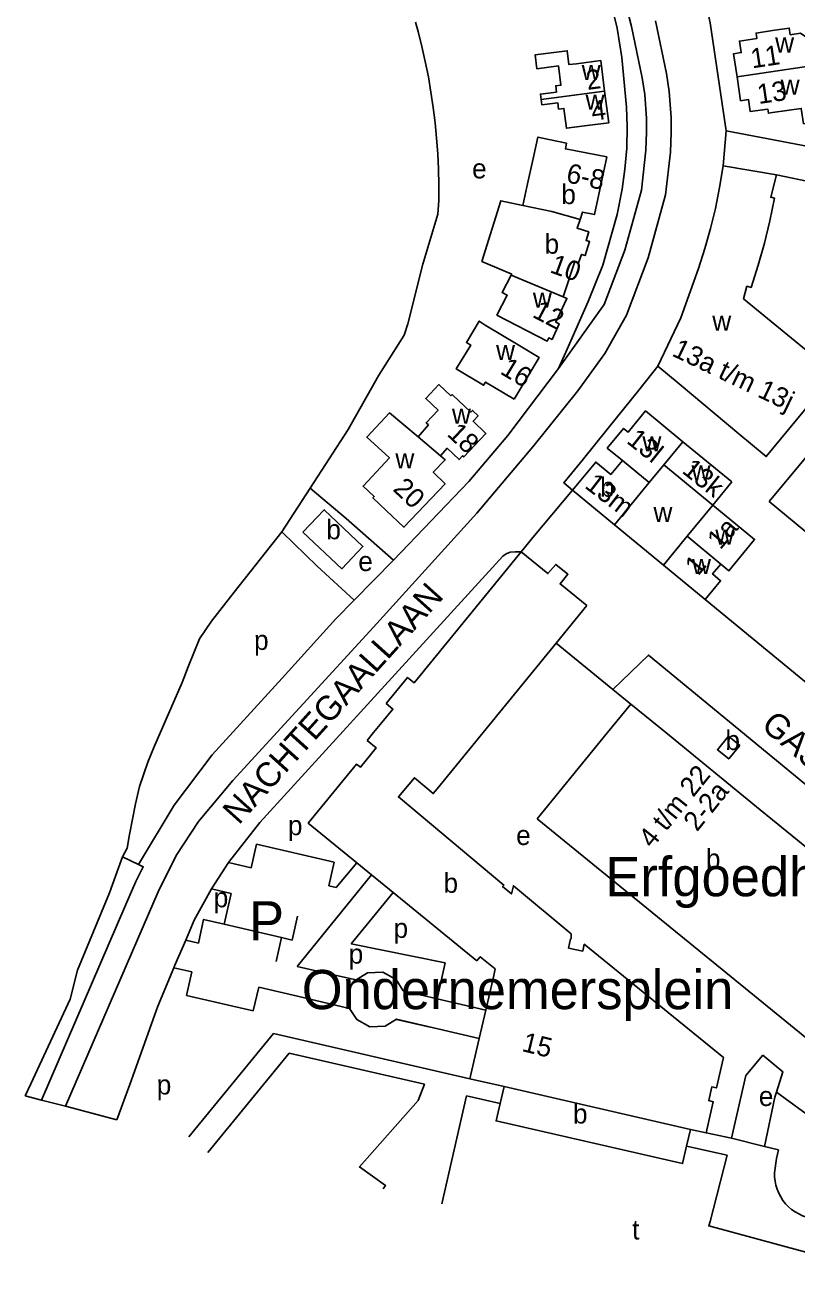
# Model space of a CAD drawing. Extents: x 161775 to 163181, y 382878 to 383925.
# Drawn here: x 161847.6 to 162004.9, y 383137.9 to 383394.4 of the extents above; entities that cross this region are included whole.
import ezdxf

# ---------------------------------------------------------------- set-up
doc = ezdxf.new("R2010")
doc.units = 0
for name, color, linetype in [('BLT_Basislijn', 7, 'Continuous'), ('BLT_Bebouwing', 7, 'Continuous'), ('BLT_Bebouwing_beschrifting', 7, 'Continuous'), ('BLT_Centroide', 7, 'Continuous'), ('BLT_Huisnummer', 7, 'Continuous'), ('BLT_Huisnummer_ tussenligend', 7, 'Continuous'), ('BLT_Huisnummer_reeks', 7, 'Continuous'), ('BLT_Onderdoorgang_en_onderverdeling', 7, 'Continuous'), ('BLT_Onderverdeling_panden', 7, 'Continuous'), ('BLT_Straatnaam', 7, 'Continuous'), ('BLT_Tekst_parkeren', 7, 'Continuous'), ('BLT_Vlakafsluiter', 7, 'Continuous')]:
    doc.layers.add(name, color=color, linetype=linetype)

msp = doc.modelspace()

# ---------------------------------------------------------------- linework, layer by layer
at = {"layer": 'BLT_Basislijn'}
for p, q in [((162000.79, 383363.85), (162008.6, 383362.24)), ((161976.63, 383324.81), (161972.97, 383320.21)), ((161972.97, 383320.21), (161966.47, 383312.12)), ((161966.47, 383312.12), (161961.17, 383305.53)), ((161905.67, 383299.91), (161899.91, 383291.02)), ((161922.7, 383285.22), (161914.66, 383277.06)), ((162025.01, 383245.29), (161986.24, 383277.16)), ((161967.44, 383258.8), (161955.87, 383268.26)), ((161971.08, 383255.83), (161967.44, 383258.8)), ((161889.05, 383223.52), (161895.45, 383231.66)), ((161893.65, 383222.42), (161894.75, 383227.24)), ((161894.75, 383227.24), (161910.61, 383223.54)), ((161889.05, 383223.52), (161893.65, 383222.42)), ((161910.61, 383223.54), (161909.52, 383218.75)), ((161911.02, 383218.38), (161915.23, 383223.44)), ((161903.07, 383202.31), (161918.22, 383221)), ((161885.56, 383218.12), (161889.62, 383217.17)), ((161889.62, 383217.17), (161888.19, 383210.89)), ((161909.52, 383218.75), (161911.02, 383218.38)), ((161914.09, 383206.87), (161922.63, 383217.4)), ((161882.06, 383211.71), (161880.33, 383207.66)), ((161903.14, 383212.53), (161902.06, 383207.67)), ((161888.19, 383210.89), (161899.85, 383208.18)), ((161899.85, 383208.18), (161898.77, 383203.31)), ((161899.85, 383208.18), (161902.06, 383207.67)), ((161933.21, 383203.04), (161914.09, 383206.87)), ((161877.87, 383202.03), (161881.57, 383201.16)), ((161903.07, 383202.31), (161909.23, 383200.88)), ((161933.21, 383203.04), (161931.61, 383195.68)), ((161881.57, 383201.16), (161880.45, 383196.39)), ((161909.23, 383200.88), (161915.08, 383199.53)), ((161880.45, 383196.39), (161894.05, 383193.25)), ((161894.05, 383193.25), (161895.22, 383198.03)), ((161904.24, 383195.93), (161895.22, 383198.03)), ((161931.61, 383195.68), (161924.65, 383197.3)), ((161856.75, 383195.58), (161848.74, 383178.35)), ((161913.74, 383193.73), (161904.24, 383195.93)), ((161941.49, 383193.38), (161931.61, 383195.68)), ((161923.28, 383191.49), (161930.17, 383189.9)), ((161940.15, 383187.59), (161923.3, 383191.51)), ((161880.95, 383167.5), (161898.24, 383188.61)), ((161898.24, 383188.61), (161938.24, 383179.35)), ((161884.81, 383164.33), (161901.41, 383184.59)), ((161937.58, 383175.9), (161932.58, 383153.84)), ((161937.58, 383175.9), (161944.44, 383174.33)), ((162000.77, 383176.62), (162000.46, 383175.64)), ((162008.61, 383170.89), (162000.77, 383176.62)), ((162000.46, 383175.64), (161998.33, 383165.54)), ((161986.44, 383168.3), (161991.62, 383167.21)), ((161982.47, 383165.64), (161990.74, 383163.75)), ((161991.62, 383167.21), (161998.33, 383165.54)), ((161998.33, 383165.54), (162001.19, 383164.83)), ((161990.74, 383163.75), (161987.3, 383150.22)), ((162000.82, 383163.06), (162000.39, 383160.18)), ((162001.19, 383164.83), (162000.82, 383163.06))]:
    msp.add_line(p, q, dxfattribs=at)
for points in [[(161946.98, 383601.36), (161946.24, 383541.32), (161946.19, 383537.4), (161945.92, 383518.77), (161947.18, 383498.26), (161948.93, 383485.15), (161950.84, 383474.34), (161954.81, 383457.81), (161955.82, 383453.93), (161971.26, 383394.12), (161973.42, 383383.64), (161973.93, 383380.26), (161974.3, 383375.36), (161974.29, 383372.57), (161974.18, 383368.85), (161973.25, 383360.73), (161969.88, 383348.44), (161965.65, 383337.35), (161956.35, 383324.34)], [(161973.32, 383454.41), (161972.14, 383452.63), (161986.54, 383398.32), (161987.3, 383394.89), (161990.51, 383372.84)], [(161956.35, 383324.34), (161958.09, 383328.29), (161962.39, 383338.02), (161965.36, 383345.38), (161968.31, 383355.75), (161969.33, 383360.89), (161969.84, 383365.03), (161970.27, 383369.27), (161970.36, 383373.71), (161970.22, 383377.64), (161969.28, 383387.82), (161968.31, 383393.79), (161965.39, 383405.78)], [(161976.14, 383395.25), (161978.34, 383384.52), (161978.9, 383380.83), (161979.3, 383375.54), (161979.29, 383372.48), (161979.17, 383368.49), (161978.17, 383359.78), (161974.64, 383346.89), (161970.18, 383335.22), (161965.76, 383327.38), (161960.3, 383319.79), (161951.08, 383308.3), (161939.7, 383294.77), (161918.6, 383271.52), (161889.95, 383240.21), (161882.9, 383231.87), (161878.39, 383224.93), (161874.67, 383217.49), (161872.7, 383212.93), (161855.81, 383173.75)], [(161927.18, 383394.98), (161927.7, 383393.12), (161928.48, 383390.05), (161929.17, 383386.97), (161929.8, 383383.86), (161930.34, 383380.74), (161930.8, 383377.61), (161931.19, 383374.46), (161931.49, 383371.31), (161931.72, 383368.15), (161931.86, 383364.99), (161931.93, 383361.82), (161931.91, 383358.6)], [(162043.75, 383376.06), (162039.94, 383372.32), (162033.1, 383365.24), (162031.58, 383365.02), (161990.51, 383372.84)], [(161931.91, 383358.6), (161931.76, 383355.82), (161928.67, 383345.63), (161925.62, 383333.42), (161924.86, 383331.13), (161919.71, 383322.93), (161913.42, 383311.87), (161905.67, 383299.91)], [(161922.7, 383285.22), (161938.06, 383301.28), (161946.01, 383310.66), (161956.35, 383324.34)], [(161961.17, 383305.53), (161957.42, 383300.99), (161959.19, 383299.46)], [(161922.7, 383285.22), (161913.07, 383293.72), (161905.67, 383299.91)], [(161899.91, 383291.02), (161890.17, 383278.68), (161885.59, 383272.77), (161883.11, 383269.15), (161880.83, 383263.42)], [(161914.66, 383277.06), (161907.16, 383283.98), (161900, 383290.95), (161899.91, 383291.02)], [(161895.45, 383231.66), (161944.99, 383286.04), (161945.66, 383286.53), (161946.48, 383286.83), (161947.48, 383286.92), (161948.72, 383286.89)], [(161914.66, 383277.06), (161910.93, 383273.23), (161899.96, 383261.12), (161885.73, 383245.49), (161877.96, 383235.22), (161870.67, 383223.11)], [(161967.44, 383258.8), (161974.67, 383265.82), (162040.76, 383211.42), (162035.26, 383203.21)], [(161880.83, 383263.42), (161879.61, 383260.25), (161876.36, 383252.76), (161873.83, 383246.99), (161872.56, 383243.97), (161870.92, 383238.99), (161870.11, 383235.49), (161868.85, 383229.21), (161868.4, 383226.43), (161867.4, 383224.65)], [(161867.4, 383224.65), (161866.58, 383222.43), (161864.81, 383217.32), (161858.25, 383201.56), (161856.75, 383195.58)], [(161870.67, 383223.11), (161867.4, 383224.65)], [(161870.67, 383223.11), (161871.65, 383222.62), (161870.13, 383219.6), (161868.11, 383214.91), (161850.92, 383175.03)], [(161889.05, 383223.52), (161885.56, 383218.12)], [(161885.56, 383218.12), (161882.06, 383211.71)], [(161888.19, 383210.89), (161883.98, 383211.87), (161882.92, 383207.04)], [(161880.33, 383207.66), (161878.07, 383202.52), (161877.87, 383202.03)], [(161882.92, 383207.04), (161880.33, 383207.66)], [(161877.87, 383202.03), (161874.63, 383194.19), (161874.27, 383193.26), (161868.93, 383178.19), (161866.3, 383171)], [(161915.08, 383199.53), (161917.37, 383200.99), (161920.5, 383201.15), (161923.24, 383199.62), (161924.65, 383197.3)], [(161923.3, 383191.51), (161920.99, 383190.09), (161917.9, 383189.96), (161915.19, 383191.44), (161913.74, 383193.73)], [(161901.41, 383184.59), (161928.99, 383178.23), (161927.71, 383174.92), (161915.73, 383161.39), (161921.08, 383157.56), (161920.61, 383156.89)], [(161991.62, 383167.21), (161994.55, 383180.01), (161998.03, 383184.18)], [(161998.03, 383184.18), (162002.11, 383180.79), (162000.77, 383176.62)], [(161847.58, 383175.9), (161848.74, 383178.35)], [(162000.39, 383160.18), (162000.4, 383159.32), (162000.5, 383158.47), (162000.67, 383157.63), (162000.92, 383156.81), (162001.25, 383156.02), (162001.65, 383155.26), (162002.12, 383154.54), (162002.65, 383153.87), (162003.24, 383153.25), (162003.89, 383152.69), (162004.59, 383152.2), (162005.33, 383151.77), (162006.11, 383151.41), (162006.92, 383151.12), (162007.51, 383150.97), (162031.25, 383144.55)], [(161987.3, 383150.22), (161986.97, 383149.33), (162029.11, 383137.91)]]:
    msp.add_lwpolyline(points, dxfattribs=at)
at = {"layer": 'BLT_Bebouwing'}
for p, q in [((161976.63, 383324.81), (161980.94, 383321.18)), ((161980.94, 383321.18), (161993.14, 383311.01)), ((161967.74, 383292.41), (161959.19, 383299.46)), ((161967.74, 383292.41), (161977.73, 383284.18)), ((161977.73, 383284.18), (161986.24, 383277.16)), ((161962.14, 383275.94), (161962.14, 383275.93)), ((161993.31, 383247.39), (161991.01, 383249.27)), ((161918.22, 383221), (161922.63, 383217.4)), ((161922.63, 383217.4), (161939.72, 383203.46)), ((161941.49, 383193.38), (161943.13, 383200.44)), ((161940.15, 383187.59), (161941.49, 383193.38)), ((161938.24, 383179.35), (161940.15, 383187.59)), ((161945.23, 383177.78), (161938.24, 383179.35)), ((161944.44, 383174.33), (161945.23, 383177.78)), ((161983.25, 383169.03), (161982.47, 383165.64)), ((161986.44, 383168.3), (161983.25, 383169.03))]:
    msp.add_line(p, q, dxfattribs=at)
for points in [[(162007.87, 383386.1), (162006.99, 383391.88), (162005.69, 383392.74), (162003.6, 383392.42), (162003.39, 383393.81), (162000, 383393.3), (161996.63, 383392.79), (161996.8, 383391.67), (161993.25, 383391.13), (161993.6, 383388.79), (161992.03, 383388.55), (161992.75, 383383.82)], [(161952.81, 383379.24), (161952.67, 383380.33), (161955.93, 383380.74), (161955.77, 383382.01), (161956.83, 383382.14), (161956.33, 383386.06), (161951.93, 383385.49), (161951.57, 383388.32), (161958.12, 383389.16), (161958.48, 383386.33), (161959.99, 383386.53), (161964.95, 383387.16), (161965.75, 383380.9)], [(161992.75, 383383.82), (161993.48, 383378.95), (161995.09, 383379.2), (161995.46, 383376.74), (161999.01, 383377.27), (161999.14, 383376.41), (162000, 383376.54), (162005.86, 383377.41), (162006.33, 383374.27), (162010.81, 383374.95), (162009.2, 383385.6), (162007.97, 383385.42), (162007.87, 383386.1)], [(161965.75, 383380.9), (161966.58, 383374.47), (161961.62, 383373.83), (161957.96, 383373.36), (161957.44, 383377.41), (161956.37, 383377.27), (161956.2, 383378.57), (161952.95, 383378.15), (161952.81, 383379.24)], [(161949.08, 383357.6), (161949.9, 383361.43), (161951.32, 383367.79), (161952.16, 383371.55), (161953.11, 383371.34)], [(161953.11, 383371.34), (161958, 383370.3), (161957.75, 383369.14), (161966.17, 383367.5)], [(161966.17, 383367.5), (161963.65, 383355.72), (161961.23, 383356.24), (161960.73, 383354.76)], [(161989.92, 383365.67), (161989.19, 383361.23), (161988.35, 383356.98), (161987.35, 383352.86), (161986.21, 383348.8), (161984.89, 383344.76), (161981.32, 383334.67), (161976.63, 383324.81)], [(162000.79, 383363.85), (161989.92, 383365.67)], [(162010.27, 383325.26), (161994.08, 383338.56), (161994.76, 383341.1), (161995.6, 383340.88), (161997.08, 383345.43), (161998.36, 383349.91), (161999.45, 383354.44), (162000.37, 383359.11), (161999.61, 383359.28), (162000.79, 383363.85)], [(161946.7, 383343.38), (161946.8, 383343.57), (161940.74, 383346.18), (161944.56, 383358.56), (161949.08, 383357.6)], [(161960.73, 383354.76), (161960.14, 383352.96), (161962.5, 383352.2), (161961.95, 383350.47), (161962.69, 383350.22), (161961.78, 383347.37), (161961.02, 383347.61), (161960.45, 383345.87), (161959.65, 383346.14), (161957.26, 383338.94)], [(161946.7, 383343.38), (161944.84, 383339.83), (161945.9, 383339.27), (161943.78, 383335.23), (161954.06, 383329.9), (161954.36, 383330.57), (161955.05, 383330.27), (161956.46, 383333.46), (161955.78, 383333.78), (161958.07, 383338.62), (161957.26, 383338.94)], [(161947.29, 383318.05), (161952.4, 383326.56), (161948.12, 383329.13), (161941.39, 383333.17), (161940.19, 383334.01), (161937.56, 383329.63), (161938.43, 383329.11), (161935.5, 383324.24), (161941.06, 383320.9), (161941.46, 383321.56), (161947.29, 383318.05)], [(161993.14, 383311.01), (161998.72, 383306.36), (162000, 383307.92), (162012.67, 383323.29), (162010.27, 383325.26)], [(161927.7, 383310.36), (161929.82, 383312.8), (161929.34, 383313.25), (161931.77, 383315.83), (161929.26, 383318.2), (161931.93, 383321.05), (161934.41, 383318.75), (161934.65, 383319), (161934.81, 383318.85)], [(161934.81, 383318.85), (161938.45, 383315.42), (161938.77, 383315.76), (161939.95, 383314.64), (161938.91, 383313.54), (161941.55, 383311.05), (161937.03, 383306.26), (161936.78, 383306.5), (161936.06, 383305.73), (161933.62, 383308.03), (161932.26, 383306.48)], [(161999.32, 383297.19), (162008.33, 383289.71), (162009.37, 383290.96), (162013.14, 383295.52), (162026.52, 383311.61), (162017.51, 383319.1), (161999.32, 383297.19)], [(161927.7, 383310.36), (161921.87, 383315.24), (161917.25, 383310.33), (161921.86, 383306.1), (161916.49, 383300.31), (161918.78, 383298.2), (161918.51, 383297.91), (161921.2, 383295.37), (161924.83, 383291.93), (161933.21, 383300.79), (161930.79, 383303.16), (161933.23, 383305.65), (161932.26, 383306.48)], [(161969.36, 383305.55), (161966.3, 383308.08), (161969.62, 383312.1), (161970.55, 383311.34), (161974.11, 383315.66), (161981.73, 383309.38)], [(161981.73, 383309.38), (161991.7, 383301.17)], [(161959.19, 383299.46), (161963.95, 383305.22), (161967.01, 383302.7), (161969.36, 383305.55)], [(161991.7, 383301.17), (161987.81, 383296.45)], [(161989.43, 383284.42), (161991.09, 383283.05), (161995.96, 383288.98), (161996.34, 383289.43), (161987.81, 383296.45)], [(161904.23, 383290.89), (161908.58, 383295.49), (161916.46, 383288.01), (161912.15, 383283.45), (161904.23, 383290.89)], [(161921.21, 383255.96), (161925.56, 383261.29), (161926.93, 383260.18), (161948.72, 383286.89)], [(161948.72, 383286.89), (161954.19, 383282.45), (161955.77, 383284.33), (161958.26, 383282.32), (161956.68, 383280.35), (161962.14, 383275.94)], [(161986.24, 383277.16), (161989.41, 383281.02), (161987.75, 383282.39), (161989.43, 383284.42)], [(161962.14, 383275.93), (161955.87, 383268.26)], [(161955.87, 383268.26), (161940.95, 383250), (161931.61, 383238.57)], [(161917.31, 383248.39), (161918.63, 383250), (161920.31, 383252.06), (161922.56, 383254.82), (161921.21, 383255.96)], [(161951.97, 383232.39), (161966.31, 383250), (161971.08, 383255.83)], [(161997.49, 383234.26), (161978.21, 383250), (161971.08, 383255.83)], [(161915.23, 383223.44), (161905.31, 383231.54), (161915.12, 383243.56), (161915.93, 383242.93), (161919.17, 383246.89), (161917.31, 383248.39)], [(161991.01, 383249.27), (161988.76, 383246.51), (161991.06, 383244.63), (161993.31, 383247.39)], [(161931.61, 383238.57), (161930.8, 383237.58), (161926.95, 383240.8), (161923.68, 383236.87), (161945.22, 383218.9), (161944.95, 383218.58), (161946.74, 383217.08), (161947.14, 383218.74), (161958.95, 383208.93), (161958.92, 383207.89), (161958.79, 383207.9), (161958.39, 383206.05), (161961.28, 383205.41), (161961.6, 383206.81), (161989.96, 383183.69)], [(161951.97, 383232.39), (162000, 383193.28), (162016.17, 383180.07)], [(162010.9, 383223.27), (162000, 383232.2), (161997.49, 383234.26)], [(161918.22, 383221), (161915.23, 383223.44)], [(161943.13, 383200.44), (161943.41, 383201.78), (161940.37, 383204.26), (161939.72, 383203.46)], [(161989.96, 383183.69), (161988.56, 383177.5), (161987.6, 383177.7), (161986.98, 383174.9), (161987.9, 383174.68), (161986.44, 383168.3)], [(161982.47, 383165.64), (161981.65, 383162.06), (161943.62, 383170.77), (161944.44, 383174.33)]]:
    msp.add_lwpolyline(points, dxfattribs=at)
at = {"layer": 'BLT_Onderdoorgang_en_onderverdeling'}
msp.add_line((161945.23, 383177.78), (161983.25, 383169.03), dxfattribs=at)
at = {"layer": 'BLT_Onderverdeling_panden'}
for p, q in [((162007.87, 383386.1), (161992.75, 383383.82)), ((161952.81, 383379.24), (161965.75, 383380.9)), ((161946.7, 383343.38), (161957.26, 383338.94)), ((161927.7, 383310.36), (161932.26, 383306.48)), ((161977.85, 383304.67), (161981.73, 383309.38)), ((161969.36, 383305.55), (161974.85, 383301.03)), ((161974.85, 383301.03), (161977.85, 383304.67)), ((161967.74, 383292.41), (161974.85, 383301.03)), ((161987.81, 383296.45), (161982.57, 383290.07)), ((161982.57, 383290.07), (161977.73, 383284.18)), ((161982.57, 383290.07), (161989.43, 383284.42))]:
    msp.add_line(p, q, dxfattribs=at)
for points in [[(161949.08, 383357.6), (161955.01, 383356.33), (161960.73, 383354.76)], [(161987.81, 383296.45), (161977.85, 383304.67)]]:
    msp.add_lwpolyline(points, dxfattribs=at)
at = {"layer": 'BLT_Vlakafsluiter'}
for p, q in [((161989.92, 383365.67), (161990.51, 383372.84)), ((161959.19, 383299.46), (161951.14, 383289.84)), ((161951.14, 383289.84), (161948.72, 383286.89)), ((161850.92, 383175.03), (161847.58, 383175.9)), ((161855.81, 383173.75), (161850.92, 383175.03)), ((161866.3, 383171), (161855.81, 383173.75))]:
    msp.add_line(p, q, dxfattribs=at)

# ---------------------------------------------------------------- texts
at = {"layer": 'BLT_Bebouwing_beschrifting'}
for s, p in [('Erfgoedhuis', (161965.89, 383216.61)), ('Ondernemersplein', (161903.99, 383193.57))]:
    msp.add_text(s, height=8, rotation=359.9999, dxfattribs=at).set_placement(p)
at = {"layer": 'BLT_Centroide'}
for s, p in [('w', (162000.52, 383388.81)), ('w', (161961.07, 383383.19)), ('w', (162001.66, 383380.19)), ('w', (161961.86, 383377.12)), ('e', (161938.72, 383363.12)), ('b', (161956.92, 383357.87)), ('b', (161953.5, 383347.75)), ('w', (161951.12, 383336.72)), ('w', (161987.7, 383332.01)), ('w', (161943.61, 383326.05)), ('w', (161934.62, 383313.03)), ('w', (161973.45, 383307.39)), ('w', (161923.08, 383303.92)), ('w', (161983.47, 383301.46)), ('b', (161964.82, 383298.13)), ('w', (161975.71, 383292.99)), ('b', (161909, 383289.47)), ('w', (161988.32, 383288.37)), ('e', (161915.51, 383282.98)), ('w', (161983.57, 383282.36)), ('p', (161894.26, 383266.89)), ('b', (161990.38, 383246.44)), ('p', (161901.16, 383229.07)), ('e', (161947.7, 383227.07)), ('b', (161986.4, 383222.26)), ('b', (161932.89, 383217.32)), ('p', (161886.03, 383214.36)), ('p', (161922.7, 383208.11)), ('p', (161913.55, 383202.86)), ('p', (161874.41, 383176.15)), ('e', (161997.19, 383173.8)), ('b', (161959.29, 383170.23)), ('t', (161971.36, 383146.57))]:
    msp.add_text(s, height=4, dxfattribs=at).set_placement(p)
at = {"layer": 'BLT_Huisnummer'}
for s, rotation, p in [('11', 8.5746, (161995.83, 383385.56)), ('13', 8.4146, (161997.17, 383378.28)), ('4', 7.2856, (161963.27, 383374.87)), ('12', 332.329, (161950.81, 383334.93)), ('16', 328.967, (161944.23, 383323.39)), ('13l', 321.4013, (161970.02, 383309.28)), ('13k', 321.4013, (161981.32, 383303.18)), ('20', 316.544, (161922.39, 383299.53)), ('13m', 322.4013, (161961.48, 383300.12)), ('1a', 49.4013, (161989.33, 383287.17)), ('1', 49.4013, (161984.8, 383281.85)), ('15', 346.0877, (161948.69, 383185.05))]:
    msp.add_text(s, height=4, rotation=rotation, dxfattribs=at).set_placement(p)
at = {"layer": 'BLT_Huisnummer_ tussenligend'}
for s, rotation, p in [('2', 7.314, (161962.25, 383381.17)), ('10', 340.0252, (161954.38, 383344.01)), ('18', 316.7431, (161933.43, 383310.75))]:
    msp.add_text(s, height=4, rotation=rotation, dxfattribs=at).set_placement(p)
at = {"layer": 'BLT_Huisnummer_reeks'}
for s, rotation, p in [('6-8', 347.9204, (161957.72, 383362.36)), ('13a t/m 13j', 334.4146, (161979.28, 383327)), ('4 t/m 22', 51.2651, (161975.45, 383226.23)), ('2-2a', 51.2651, (161984.6, 383229.64))]:
    msp.add_text(s, height=4, rotation=rotation, dxfattribs=at).set_placement(p)
at = {"layer": 'BLT_Straatnaam'}
for s, rotation, p in [('NACHTEGAALLAAN', 47.9921, (161891.14, 383231.03)), ('GASFABRIEK', 319.5461, (161997.43, 383251.08))]:
    msp.add_text(s, height=5, rotation=rotation, dxfattribs=at).set_placement(p)
at = {"layer": 'BLT_Tekst_parkeren'}
msp.add_text('P', height=8, dxfattribs=at).set_placement((161893.24, 383207.6))

doc.saveas('drawing.dxf')
